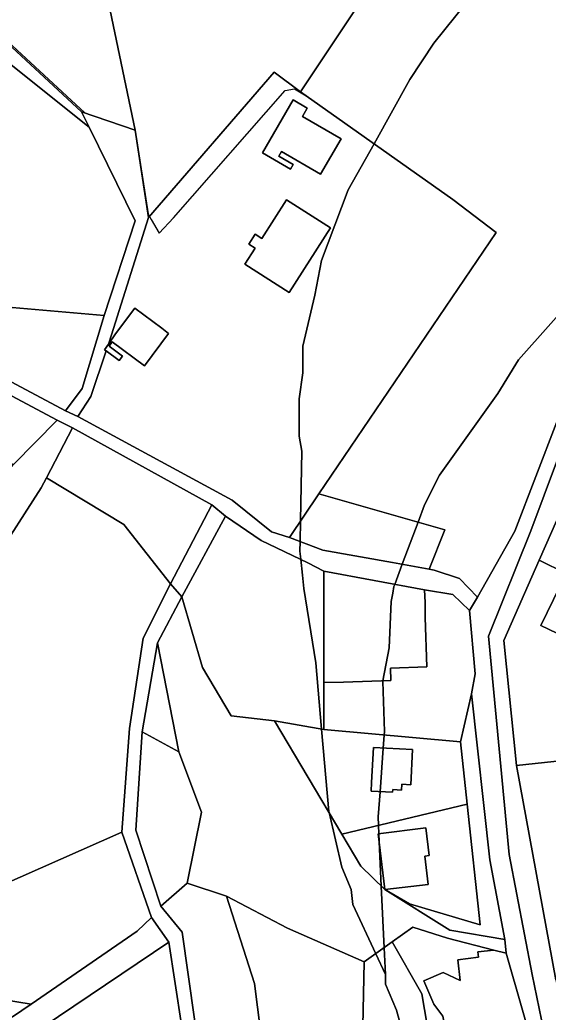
# Model space of a CAD drawing. Extents: x -477304 to -465429, y -1159113 to -1149210.
# Drawn here: x -473482.7 to -473361.8, y -1152599.3 to -1152372 of the extents above; entities that cross this region are included whole.
import ezdxf

# ---------------------------------------------------------------- set-up
doc = ezdxf.new("R2010")
doc.units = 0
for name, color, linetype in [('BPEJ_s', 7, 'Continuous'), ('orna_s', 7, 'Continuous'), ('ostatni_s', 7, 'Continuous'), ('PUPFL_s', 7, 'Continuous'), ('trav_porost_s', 7, 'Continuous'), ('voda_s', 7, 'Continuous'), ('zahrada_s', 7, 'Continuous')]:
    doc.layers.add(name, color=color, linetype=linetype)

msp = doc.modelspace()

# ---------------------------------------------------------------- linework, layer by layer
at = {"layer": 'BPEJ_s'}
for points in [[(-473488.57, -1152374.16), (-473467.78, -1152393.3), (-473456.32, -1152397.27), (-473453.33, -1152416.45), (-473453, -1152417.03), (-473452.59, -1152417.75), (-473450.81, -1152420.89), (-473447.51, -1152417.35), (-473421.97, -1152388.2), (-473419.84, -1152387.77), (-473417.14, -1152389.4), (-473418.41, -1152388.5), (-473373.59, -1152321.07), (-473378.11, -1152316.28), (-473378.35, -1152316.07), (-473388.14, -1152313.73), (-473387.88, -1152311.35), (-473393.56, -1152310.1), (-473402.87, -1152297.15), (-473416.81, -1152291.46), (-473403.83, -1152273.23), (-473418.57, -1152266.92)], [(-473453, -1152417.03), (-473452.59, -1152417.75), (-473450.81, -1152420.89), (-473447.51, -1152417.35), (-473421.97, -1152388.2), (-473419.84, -1152387.77), (-473417.14, -1152389.4), (-473418.41, -1152388.5), (-473373.59, -1152321.07)], [(-473399.01, -1152590.68), (-473401.22, -1152585.9), (-473406.44, -1152574.6), (-473406.86, -1152571.19), (-473408.99, -1152566.08), (-473411.91, -1152553.56), (-473411.97, -1152553.32), (-473413.62, -1152534.48), (-473414.95, -1152519.27), (-473417.72, -1152502.25), (-473418.02, -1152499.23), (-473418.38, -1152495.57), (-473418.57, -1152493.74), (-473418.53, -1152491.49), (-473418.44, -1152486.77), (-473418.14, -1152470.76), (-473418.78, -1152467.35), (-473418.78, -1152458.84), (-473417.93, -1152452.89), (-473417.93, -1152446.71), (-473415.18, -1152435.06), (-473413.67, -1152427.14), (-473407.5, -1152410.97), (-473401.62, -1152400.37), (-473393.46, -1152385.65), (-473387.93, -1152377.35), (-473375.37, -1152361.6)], [(-473375.37, -1152361.6), (-473387.93, -1152377.35), (-473393.46, -1152385.65), (-473401.62, -1152400.37), (-473407.5, -1152410.97), (-473413.67, -1152427.14), (-473415.18, -1152435.06), (-473417.93, -1152446.71), (-473417.93, -1152452.89), (-473418.78, -1152458.84), (-473418.78, -1152467.35), (-473418.14, -1152470.76), (-473418.44, -1152486.77), (-473418.53, -1152491.49), (-473418.57, -1152493.74), (-473418.38, -1152495.57), (-473418.02, -1152499.23), (-473417.72, -1152502.25), (-473414.95, -1152519.27), (-473413.62, -1152534.48), (-473411.97, -1152553.32), (-473411.91, -1152553.56), (-473408.99, -1152566.08), (-473406.86, -1152571.19), (-473406.44, -1152574.6), (-473401.22, -1152585.9), (-473399.01, -1152590.68), (-473398.99, -1152592.89), (-473396.44, -1152598.85), (-473393.46, -1152609.92)], [(-473488.57, -1152374.16), (-473467.78, -1152393.3), (-473456.32, -1152397.27), (-473453.33, -1152416.45), (-473453, -1152417.03)], [(-473345.16, -1152423.52), (-473368.57, -1152449.91), (-473373.25, -1152457.57), (-473386.65, -1152476.29), (-473390.05, -1152483.1), (-473391.54, -1152487.07), (-473395.15, -1152496.69), (-473396.88, -1152501.3), (-473397.08, -1152501.82), (-473397.35, -1152503.29), (-473397.71, -1152505.23), (-473398.14, -1152515.87), (-473399.6, -1152523.41), (-473399.63, -1152523.53), (-473399.2, -1152535.02), (-473399.26, -1152535.81), (-473399.49, -1152538.82), (-473400.25, -1152548.8), (-473400.69, -1152554.59), (-473400.6, -1152556.49), (-473400.51, -1152558.41), (-473400.43, -1152560.18), (-473399.95, -1152570.4), (-473399.29, -1152584.52), (-473399.01, -1152590.68)], [(-473393.46, -1152609.92), (-473396.44, -1152598.85), (-473398.99, -1152592.89), (-473399.01, -1152590.68), (-473399.29, -1152584.52), (-473399.95, -1152570.4), (-473400.43, -1152560.18), (-473400.51, -1152558.41), (-473400.6, -1152556.49), (-473400.69, -1152554.59), (-473400.25, -1152548.8), (-473399.49, -1152538.82), (-473399.26, -1152535.81), (-473399.2, -1152535.02), (-473399.63, -1152523.53), (-473399.6, -1152523.41), (-473398.14, -1152515.87), (-473397.71, -1152505.23), (-473397.35, -1152503.29), (-473397.08, -1152501.82), (-473396.88, -1152501.3), (-473395.15, -1152496.69), (-473391.54, -1152487.07), (-473390.05, -1152483.1), (-473386.65, -1152476.29), (-473373.25, -1152457.57), (-473368.57, -1152449.91), (-473345.16, -1152423.52)]]:
    msp.add_lwpolyline(points, dxfattribs=at)
at = {"layer": 'orna_s'}
for points in [[(-473381.8, -1152537.37), (-473380.27, -1152551.64), (-473408.98, -1152558.49), (-473424.43, -1152532.53), (-473413.13, -1152534.57)], [(-473392.8, -1152539.16), (-473401.77, -1152538.71), (-473402.18, -1152546.7), (-473402.28, -1152548.7), (-473397.37, -1152548.94), (-473397.34, -1152548.33), (-473395.3, -1152548.43), (-473395.23, -1152547.08), (-473393.2, -1152547.19)], [(-473404.26, -1152606.16), (-473409.91, -1152623.8), (-473426.27, -1152622.47), (-473426.81, -1152609.6), (-473428.99, -1152592.7), (-473435.37, -1152572.76), (-473421.44, -1152580.05), (-473403.87, -1152587.79)]]:
    msp.add_lwpolyline(points, close=True, dxfattribs=at)
at = {"layer": 'ostatni_s'}
for points in [[(-473536.44, -1152340.87), (-473532.48, -1152333.66), (-473468.54, -1152393.04), (-473466.81, -1152396.57)], [(-473461.51, -1152445.77), (-473454.17, -1152451.25), (-473448.62, -1152443.82), (-473450.16, -1152442.66), (-473456.33, -1152438.05), (-473460.75, -1152443.96), (-473462.4, -1152446.27), (-473461.68, -1152444.13), (-473453.2, -1152417.27), (-473424.48, -1152383.96), (-473418.41, -1152388.5), (-473383.58, -1152413.12), (-473373.66, -1152420.69), (-473414.23, -1152480.56), (-473420.99, -1152490.54), (-473425.1, -1152489.27), (-473434.06, -1152482), (-473469.41, -1152462.84), (-473466.41, -1152458.3), (-473462.92, -1152447.83), (-473459.94, -1152450.06), (-473459.19, -1152449.06), (-473462.23, -1152446.78)], [(-473427.14, -1152402.45), (-473420.1, -1152390.35), (-473416.9, -1152392.21), (-473418.01, -1152394.11), (-473409.15, -1152399.26), (-473413.86, -1152407.34), (-473422.8, -1152402.14), (-473423.43, -1152403.22), (-473420.15, -1152405.13), (-473420.75, -1152406.17)], [(-473416.9, -1152392.21), (-473420.1, -1152390.35), (-473427.14, -1152402.45), (-473420.75, -1152406.17), (-473420.15, -1152405.13), (-473423.43, -1152403.22), (-473422.8, -1152402.14), (-473413.86, -1152407.34), (-473409.15, -1152399.26), (-473418.01, -1152394.11)], [(-473411.6, -1152419.64), (-473421.03, -1152434.43), (-473431.15, -1152427.98), (-473428.81, -1152424.29), (-473430.26, -1152423.36), (-473428.81, -1152421.09), (-473427.29, -1152422.06), (-473421.66, -1152413.22)], [(-473421.03, -1152434.43), (-473411.6, -1152419.64), (-473421.66, -1152413.22), (-473427.29, -1152422.06), (-473428.81, -1152421.09), (-473430.26, -1152423.36), (-473428.81, -1152424.29), (-473431.15, -1152427.98)], [(-473459.19, -1152449.06), (-473459.94, -1152450.06), (-473462.92, -1152447.83), (-473463.3, -1152447.55), (-473462.4, -1152446.27), (-473460.75, -1152443.96), (-473456.33, -1152438.05), (-473450.16, -1152442.66), (-473448.62, -1152443.82), (-473454.17, -1152451.25), (-473461.51, -1152445.77), (-473462.23, -1152446.78)], [(-473448.18, -1152501.18), (-473458.86, -1152487.58), (-473476.61, -1152476.87), (-473470.62, -1152465.48), (-473438.75, -1152483.08)], [(-473448.18, -1152501.18), (-473438.75, -1152483.08), (-473435.61, -1152485.72), (-473445.63, -1152504.14)], [(-473358.31, -1152483.31), (-473351.92, -1152486.37), (-473339.22, -1152492.38), (-473333.5, -1152494.69), (-473344.28, -1152522.37), (-473346, -1152525.92), (-473351.35, -1152523.33), (-473353.32, -1152522.37), (-473351.66, -1152518.95), (-473357.11, -1152516.3), (-473356.11, -1152514.24), (-473363.43, -1152510.69), (-473357.67, -1152498.8), (-473363.85, -1152495.8)], [(-473416.76, -1152496.35), (-473413.08, -1152498.28), (-473413.12, -1152523.82), (-473413.13, -1152534.57), (-473424.43, -1152532.53), (-473434.34, -1152531.41), (-473440.88, -1152520.31), (-473445.63, -1152504.14), (-473435.61, -1152485.72), (-473427.41, -1152491.26)], [(-473390.07, -1152502.57), (-473389.95, -1152505.43), (-473389.88, -1152508.91), (-473389.57, -1152520.16), (-473397.88, -1152520.47), (-473397.8, -1152523.35), (-473408.59, -1152523.68), (-473413.12, -1152523.82), (-473413.08, -1152498.28)], [(-473454.7, -1152535.09), (-473456.15, -1152557.61), (-473450.42, -1152575.01), (-473445.49, -1152580.96), (-473439.82, -1152621.36), (-473442.75, -1152621.12), (-473448.54, -1152583.26), (-473452.54, -1152577.58), (-473459.37, -1152558.07), (-473457.6, -1152534.31), (-473454.47, -1152513.64), (-473448.18, -1152501.18), (-473445.63, -1152504.14), (-473451.17, -1152514.71)], [(-473384.26, -1152580.51), (-473371.72, -1152582.63), (-473371.35, -1152585.81), (-473374.18, -1152585.07), (-473384.77, -1152582.37), (-473392.72, -1152579.83), (-473397.47, -1152583.22), (-473403.87, -1152587.79), (-473421.44, -1152580.05), (-473435.37, -1152572.76), (-473444.35, -1152569.71), (-473441.1, -1152553.45), (-473446.3, -1152539.65), (-473451.17, -1152514.71), (-473445.63, -1152504.14), (-473440.88, -1152520.31), (-473434.34, -1152531.41), (-473424.43, -1152532.53), (-473408.98, -1152558.49), (-473404.61, -1152565.83), (-473399.12, -1152571.22)], [(-473401.77, -1152538.71), (-473392.8, -1152539.16), (-473393.2, -1152547.19), (-473395.23, -1152547.08), (-473395.3, -1152548.43), (-473397.34, -1152548.33), (-473397.37, -1152548.94), (-473402.28, -1152548.7), (-473402.18, -1152546.7)], [(-473404.61, -1152565.83), (-473408.98, -1152558.49), (-473380.27, -1152551.64), (-473377.3, -1152579.29), (-473393.49, -1152574.45), (-473399.12, -1152571.22), (-473389.2, -1152570.04), (-473389.99, -1152563.53), (-473389, -1152563.4), (-473389.76, -1152557.1), (-473400.64, -1152558.43), (-473399.12, -1152571.22)], [(-473389.76, -1152557.1), (-473389, -1152563.4), (-473389.99, -1152563.53), (-473389.2, -1152570.04), (-473399.12, -1152571.22), (-473400.64, -1152558.43)], [(-473374.18, -1152585.07), (-473371.35, -1152585.81), (-473363.92, -1152611.91), (-473376.19, -1152614.85), (-473378.97, -1152615.51), (-473379.41, -1152612.71), (-473386.17, -1152613.78), (-473384.19, -1152608.53), (-473385.88, -1152600.2), (-473387.91, -1152597.48), (-473390.25, -1152592.09), (-473385.83, -1152590.17), (-473381.9, -1152592.04), (-473382.47, -1152587.28), (-473377.71, -1152586.71), (-473377.85, -1152585.51)]]:
    msp.add_lwpolyline(points, close=True, dxfattribs=at)
for points in [[(-473371.35, -1152585.81), (-473371.72, -1152582.63), (-473375.13, -1152564.43), (-473379.28, -1152526.37), (-473378.45, -1152521.81), (-473379.75, -1152507.27), (-473377.92, -1152504.24), (-473369.42, -1152489.14), (-473359.75, -1152464.05), (-473346.36, -1152448.57), (-473319.19, -1152426.04), (-473305.65, -1152413.28), (-473295.54, -1152397.17), (-473282.57, -1152374.28), (-473249.72, -1152338.71)], [(-473268.17, -1152363.31), (-473280.32, -1152377.43), (-473303.45, -1152415.46), (-473322.37, -1152432.38), (-473341.01, -1152448.06), (-473356.77, -1152465.14), (-473365.75, -1152489.08), (-473375.41, -1152513.2), (-473370.71, -1152563.16), (-473365.42, -1152590.64), (-473362.2, -1152606.24), (-473354.3, -1152629.93), (-473345.6, -1152641.33), (-473331.85, -1152676.76), (-473320.48, -1152705.29), (-473314.8, -1152725.09), (-473309.75, -1152741.94)], [(-473507.34, -1152442.83), (-473472.23, -1152461.58), (-473469.41, -1152462.84), (-473434.06, -1152482), (-473425.1, -1152489.27), (-473420.99, -1152490.54), (-473413.32, -1152493.51), (-473397.4, -1152496.27), (-473389.02, -1152497.82), (-473387.87, -1152498.03), (-473382.09, -1152499.96), (-473377.92, -1152504.24), (-473379.75, -1152507.27), (-473383.57, -1152503.6), (-473390.07, -1152502.57), (-473413.08, -1152498.28), (-473416.76, -1152496.35), (-473427.41, -1152491.26), (-473435.61, -1152485.72), (-473438.75, -1152483.08), (-473470.62, -1152465.48), (-473474.14, -1152463.69), (-473508.81, -1152445.25)], [(-473310.15, -1152749.67), (-473318.05, -1152735.26), (-473328.76, -1152703.54), (-473359.43, -1152624.58), (-473363.92, -1152611.91), (-473371.35, -1152585.81)]]:
    msp.add_lwpolyline(points, dxfattribs=at)
at = {"layer": 'PUPFL_s'}
for points in [[(-473630.86, -1152260.12), (-473525.87, -1152316.38), (-473461.98, -1152369.85), (-473456.32, -1152397.27), (-473468.54, -1152393.04), (-473532.48, -1152333.66), (-473535.19, -1152327.99), (-473596.97, -1152292.39), (-473600.62, -1152290.74), (-473642.71, -1152271.66), (-473649.35, -1152281.35), (-473654.01, -1152288.15), (-473680.35, -1152276.13), (-473685.48, -1152271.78), (-473683.21, -1152235.63), (-473703.94, -1152223.58), (-473713.52, -1152202.7), (-473693.91, -1152210.54)], [(-473456.32, -1152397.27), (-473461.98, -1152369.85), (-473428.2, -1152307.45), (-473393.56, -1152310.1), (-473381.42, -1152312.77), (-473373.59, -1152321.07), (-473418.41, -1152388.5), (-473424.48, -1152383.96), (-473453.2, -1152417.27)], [(-473477.82, -1152479.16), (-473488.62, -1152496.01), (-473496.71, -1152491.44), (-473526.75, -1152508.03), (-473577.88, -1152528.04), (-473608.7, -1152536.8), (-473639.72, -1152546.36), (-473657.15, -1152562.69), (-473681.05, -1152546.32), (-473690.41, -1152538.66), (-473666.8, -1152482.18), (-473645.55, -1152432.53), (-473642.96, -1152426.05), (-473632.42, -1152441.84), (-473582.32, -1152475.35), (-473580.03, -1152471.76), (-473539.64, -1152493.49), (-473526.5, -1152493.37), (-473501.1, -1152479.64), (-473487.28, -1152477.33), (-473484.15, -1152473.88), (-473474.14, -1152463.69), (-473470.62, -1152465.48), (-473476.61, -1152476.87)], [(-473523.57, -1152549.64), (-473508.92, -1152527.53), (-473496.98, -1152509.02), (-473488.62, -1152496.01), (-473477.82, -1152479.16), (-473476.61, -1152476.87), (-473458.86, -1152487.58), (-473448.18, -1152501.18), (-473454.47, -1152513.64), (-473457.6, -1152534.31), (-473459.37, -1152558.07), (-473501.27, -1152576.63), (-473493.27, -1152595.32), (-473480.12, -1152597.44), (-473484.32, -1152600.33), (-473493.49, -1152603.72), (-473506.75, -1152579.86), (-473536.45, -1152569.37)], [(-473446.3, -1152539.65), (-473454.7, -1152535.09), (-473451.17, -1152514.71)], [(-473446.3, -1152539.65), (-473441.1, -1152553.45), (-473444.35, -1152569.71), (-473450.42, -1152575.01), (-473456.15, -1152557.61), (-473454.7, -1152535.09)], [(-473452.54, -1152577.58), (-473455.84, -1152580.71), (-473480.12, -1152597.44), (-473493.27, -1152595.32), (-473501.27, -1152576.63), (-473459.37, -1152558.07)]]:
    msp.add_lwpolyline(points, close=True, dxfattribs=at)
at = {"layer": 'trav_porost_s'}
msp.add_lwpolyline([(-473249.72, -1152338.71), (-473282.57, -1152374.28), (-473295.54, -1152397.17), (-473305.65, -1152413.28), (-473319.19, -1152426.04), (-473346.36, -1152448.57), (-473359.75, -1152464.05), (-473369.42, -1152489.14), (-473377.92, -1152504.24), (-473382.09, -1152499.96), (-473387.87, -1152498.03), (-473389.02, -1152497.82), (-473385.39, -1152488.84), (-473414.23, -1152480.56), (-473373.66, -1152420.69), (-473383.58, -1152413.12), (-473418.41, -1152388.5), (-473373.59, -1152321.07)], dxfattribs=at)
for points in [[(-473506.05, -1152436.04), (-473508.37, -1152423.56), (-473503.08, -1152410.45), (-473504.65, -1152403.2), (-473534.61, -1152375.51), (-473549.26, -1152364.18), (-473536.44, -1152340.87), (-473466.81, -1152396.57), (-473456.26, -1152418.02), (-473463.37, -1152439.76), (-473503.79, -1152436.24)], [(-473466.81, -1152396.57), (-473468.54, -1152393.04), (-473456.32, -1152397.27), (-473453.2, -1152417.27), (-473461.68, -1152444.13), (-473462.4, -1152446.27), (-473463.3, -1152447.55), (-473462.92, -1152447.83), (-473466.41, -1152458.3), (-473469.41, -1152462.84), (-473472.23, -1152461.58), (-473468.43, -1152456.48), (-473463.37, -1152439.76), (-473456.26, -1152418.02)], [(-473463.37, -1152439.76), (-473468.43, -1152456.48), (-473472.23, -1152461.58), (-473507.34, -1152442.83), (-473503.79, -1152436.24)], [(-473502.22, -1152461.45), (-473511.35, -1152458.77), (-473512.23, -1152458.51), (-473508.81, -1152445.25), (-473474.14, -1152463.69), (-473484.15, -1152473.88), (-473498.1, -1152469.58)], [(-473414.23, -1152480.56), (-473385.39, -1152488.84), (-473389.02, -1152497.82), (-473397.4, -1152496.27), (-473413.32, -1152493.51), (-473420.99, -1152490.54)], [(-473381.8, -1152537.37), (-473379.28, -1152526.37), (-473375.13, -1152564.43), (-473371.72, -1152582.63), (-473384.26, -1152580.51), (-473399.12, -1152571.22), (-473393.49, -1152574.45), (-473377.3, -1152579.29), (-473380.27, -1152551.64)], [(-473428.99, -1152592.7), (-473426.81, -1152609.6), (-473426.27, -1152622.47), (-473439.82, -1152621.36), (-473445.49, -1152580.96), (-473450.42, -1152575.01), (-473444.35, -1152569.71), (-473435.37, -1152572.76)], [(-473481.04, -1152605.16), (-473471.84, -1152628.92), (-473471.39, -1152643.69), (-473470.25, -1152652.44), (-473476.76, -1152654.28), (-473483.7, -1152628.31), (-473487.28, -1152630.36), (-473495.81, -1152604.92), (-473493.49, -1152603.72), (-473484.32, -1152600.33), (-473480.12, -1152597.44), (-473455.84, -1152580.71), (-473452.54, -1152577.58), (-473448.54, -1152583.26)], [(-473382.47, -1152587.28), (-473381.9, -1152592.04), (-473385.83, -1152590.17), (-473390.25, -1152592.09), (-473387.91, -1152597.48), (-473385.88, -1152600.2), (-473384.19, -1152608.53), (-473386.17, -1152613.78), (-473387.51, -1152613.99), (-473390.67, -1152595.08), (-473397.47, -1152583.22), (-473392.72, -1152579.83), (-473384.77, -1152582.37), (-473374.18, -1152585.07), (-473377.85, -1152585.51), (-473377.71, -1152586.71)], [(-473455.34, -1152620.59), (-473462.61, -1152620.35), (-473463.23, -1152642.8), (-473471.39, -1152643.69), (-473471.84, -1152628.92), (-473481.04, -1152605.16), (-473448.54, -1152583.26), (-473442.75, -1152621.12)], [(-473409.91, -1152623.8), (-473404.26, -1152606.16), (-473403.87, -1152587.79), (-473397.47, -1152583.22), (-473390.67, -1152595.08), (-473387.51, -1152613.99), (-473387.99, -1152614.07), (-473386.45, -1152623.46), (-473381.52, -1152622.64), (-473382.09, -1152632.18), (-473392.09, -1152649.48), (-473402.06, -1152656.81), (-473409.81, -1152652.5), (-473416.79, -1152645.66)]]:
    msp.add_lwpolyline(points, close=True, dxfattribs=at)
at = {"layer": 'voda_s'}
for points in [[(-473304.28, -1152742.75), (-473314.8, -1152725.09), (-473320.48, -1152705.29), (-473331.85, -1152676.76), (-473345.6, -1152641.33), (-473354.3, -1152629.93), (-473362.2, -1152606.24), (-473365.42, -1152590.64), (-473370.71, -1152563.16), (-473375.41, -1152513.2), (-473365.75, -1152489.08), (-473356.77, -1152465.14), (-473341.01, -1152448.06), (-473316.02, -1152435.09), (-473303.14, -1152422.15), (-473282.51, -1152388.46), (-473241.41, -1152349.25)], [(-473238.14, -1152352.3), (-473273.21, -1152384.45), (-473280.16, -1152390.98), (-473300.61, -1152425.03), (-473312.89, -1152437.66), (-473340.74, -1152453.29), (-473352.72, -1152467.13), (-473358.31, -1152483.31), (-473363.85, -1152495.8), (-473371.94, -1152514.15), (-473369, -1152542.8), (-473360, -1152591.88), (-473357.31, -1152604.57), (-473350.14, -1152626.33), (-473341.04, -1152640.19), (-473338.1, -1152648.68), (-473316.85, -1152701.41), (-473308.36, -1152722.56), (-473300.33, -1152743.04)]]:
    msp.add_lwpolyline(points, dxfattribs=at)
at = {"layer": 'zahrada_s'}
for points in [[(-473353.32, -1152522.37), (-473351.35, -1152523.33), (-473349.77, -1152540.76), (-473369, -1152542.8), (-473371.94, -1152514.15), (-473363.85, -1152495.8), (-473357.67, -1152498.8), (-473363.43, -1152510.69), (-473356.11, -1152514.24), (-473357.11, -1152516.3), (-473351.66, -1152518.95)], [(-473413.12, -1152523.82), (-473408.59, -1152523.68), (-473397.8, -1152523.35), (-473397.88, -1152520.47), (-473389.57, -1152520.16), (-473389.88, -1152508.91), (-473389.95, -1152505.43), (-473390.07, -1152502.57), (-473383.57, -1152503.6), (-473379.75, -1152507.27), (-473378.45, -1152521.81), (-473379.28, -1152526.37), (-473381.8, -1152537.37), (-473413.13, -1152534.57)], [(-473336.53, -1152539.44), (-473327.93, -1152568.37), (-473325.06, -1152578.01), (-473326.08, -1152578.1), (-473327.07, -1152578.19), (-473327.17, -1152577.09), (-473331.36, -1152577.47), (-473331.59, -1152574.95), (-473337.65, -1152575.5), (-473337.42, -1152578.02), (-473337.24, -1152579.99), (-473343.43, -1152580.55), (-473342.5, -1152590.78), (-473360, -1152591.88), (-473369, -1152542.8), (-473349.77, -1152540.76)]]:
    msp.add_lwpolyline(points, close=True, dxfattribs=at)

doc.saveas('drawing.dxf')
